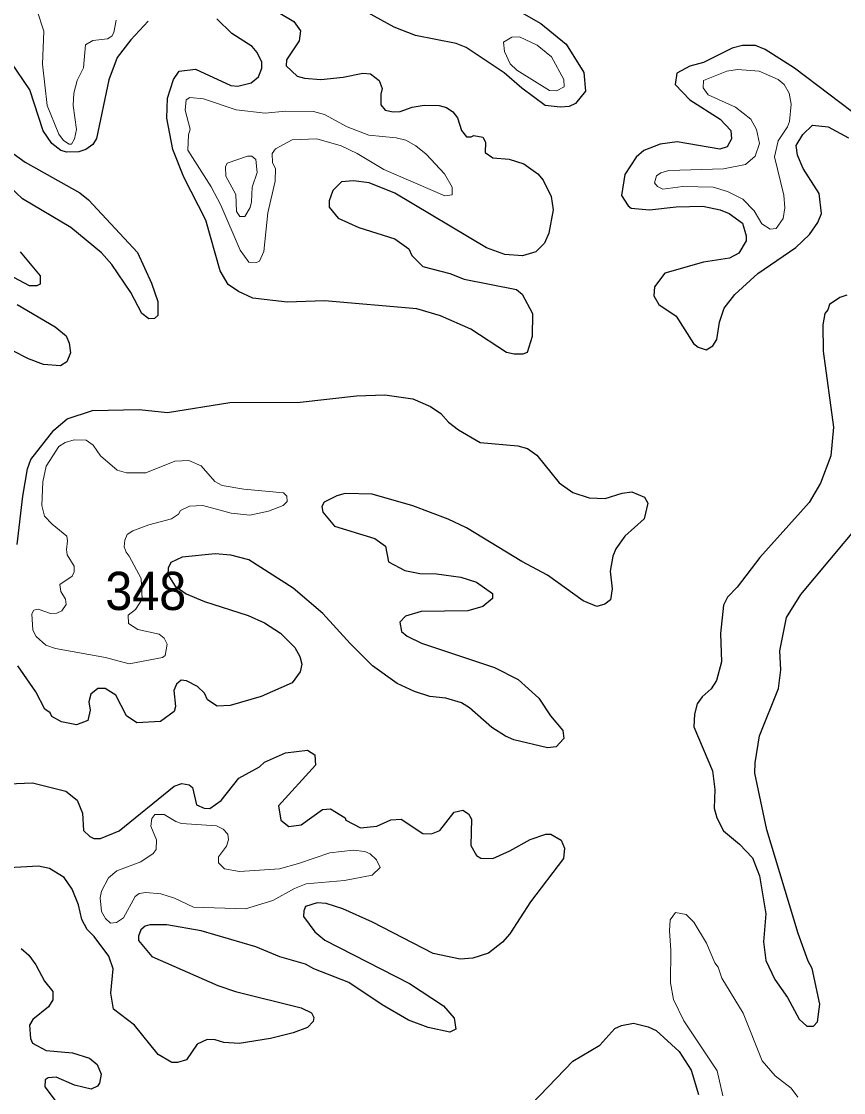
# Model space of a CAD drawing. Extents: x 763.2 to 816.8, y 7896.5 to 7952.7.
# Drawn here: x 792.742 to 796.187, y 7902.563 to 7907.052 of the extents above; entities that cross this region are included whole.
import ezdxf

# ---------------------------------------------------------------- set-up
doc = ezdxf.new("R2010")
doc.units = 0
doc.header["$LTSCALE"] = 0.064
doc.layers.add('1', color=7, linetype='Continuous', lineweight=25)
doc.layers.add('2', color=7, linetype='Continuous', lineweight=13)
doc.layers.add('21', color=7, linetype='Continuous')

msp = doc.modelspace()

# ---------------------------------------------------------------- linework, layer by layer
at = {"layer": '1'}
for points in [[(793.2725, 7907.0534), (793.1999, 7906.9755), (793.1435, 7906.9002), (793.1086, 7906.8075), (793.0573, 7906.5611), (793.0411, 7906.5365), (793.0123, 7906.5154), (792.982, 7906.5053), (792.9328, 7906.5036), (792.9079, 7906.5117), (792.8695, 7906.5404), (792.8328, 7906.5933), (792.7779, 7906.7648), (792.6982, 7906.8825), (792.6521, 7906.9679), (792.5806, 7907.1829)], [(794.6813, 7907.1806), (794.9187, 7907.0438), (795.0248, 7906.9571), (795.0979, 7906.8387), (795.1052, 7906.7591), (795.0636, 7906.7082), (795.0363, 7906.6959), (794.9986, 7906.6926), (794.9359, 7906.7004), (794.8388, 7906.7719), (794.764, 7906.8367), (794.6057, 7906.9422), (794.5636, 7906.9593), (794.3932, 7906.9936), (794.3038, 7907.0274), (794.0806, 7907.1527)], [(793.7213, 7907.1501), (793.8835, 7907.0511), (793.9114, 7907.0124)], [(793.9286, 7906.8142), (793.996, 7906.8093), (794.0908, 7906.818), (794.1724, 7906.8351), (794.2045, 7906.832), (794.2413, 7906.8044), (794.2537, 7906.7703), (794.2475, 7906.7476), (794.2476, 7906.7032), (794.2662, 7906.6802), (794.3, 7906.6729), (794.3289, 7906.6744), (794.3788, 7906.6926), (794.429, 7906.7007), (794.4924, 7906.6991), (794.5228, 7906.691), (794.5489, 7906.6735), (794.5685, 7906.6479), (794.5859, 7906.5945), (794.607, 7906.5682), (794.6269, 7906.5678), (794.6371, 7906.5739), (794.675, 7906.5668), (794.6862, 7906.5455), (794.6845, 7906.5027), (794.7177, 7906.4808), (794.7849, 7906.4752), (794.8474, 7906.4549), (794.9058, 7906.4135), (794.9278, 7906.3868), (794.9621, 7906.3186), (794.9704, 7906.2619), (794.9517, 7906.1654), (794.9342, 7906.1231), (794.8975, 7906.0861), (794.8408, 7906.0696), (794.767, 7906.075), (794.6906, 7906.1029), (794.3066, 7906.3326), (794.1989, 7906.3751), (794.1332, 7906.3835), (794.0832, 7906.38), (794.047, 7906.3441), (794.0308, 7906.2996), (794.0312, 7906.2743), (794.0686, 7906.2279), (794.156, 7906.189), (794.3072, 7906.1415), (794.3653, 7906.0994), (794.3778, 7906.0711), (794.4241, 7906.0252), (794.5367, 7905.9956), (794.5966, 7905.9726), (794.8159, 7905.9282), (794.8395, 7905.9095), (794.8831, 7905.8275), (794.8816, 7905.7311), (794.8607, 7905.6644), (794.8429, 7905.6572), (794.807, 7905.6572), (794.774, 7905.6652), (794.6254, 7905.7622), (794.4972, 7905.8181), (794.3986, 7905.8476), (794.0116, 7905.8805), (793.8556, 7905.8758), (793.7112, 7905.8918), (793.6515, 7905.9197), (793.6089, 7905.9494), (793.5752, 7906.0063), (793.5141, 7906.2199), (793.4229, 7906.3994), (793.3765, 7906.5151), (793.3518, 7906.6473), (793.3545, 7906.7307), (793.3791, 7906.8092), (793.4027, 7906.844), (793.4718, 7906.8518), (793.6197, 7906.7831), (793.6492, 7906.7814), (793.7049, 7906.7945), (793.735, 7906.8196), (793.7492, 7906.856), (793.7494, 7906.8807), (793.73, 7906.9219), (793.7094, 7906.9476), (793.6232, 7907.0009), (793.561, 7907.0635)], [(793.9114, 7907.0124), (793.9056, 7906.971), (793.8525, 7906.8912), (793.851, 7906.8657), (793.8969, 7906.823), (793.9286, 7906.8142)], [(796.2684, 7906.638), (795.9812, 7906.8568), (795.858, 7906.9341), (795.8179, 7906.9505), (795.7626, 7906.9506), (795.7194, 7906.9403), (795.5997, 7906.8805), (795.5426, 7906.865), (795.488, 7906.8353), (795.4804, 7906.7881), (795.543, 7906.723), (795.669, 7906.6431), (795.7143, 7906.5943), (795.7166, 7906.5596), (795.6986, 7906.5259), (795.6677, 7906.517), (795.4892, 7906.5477), (795.4176, 7906.5379), (795.3502, 7906.5107), (795.317, 7906.4832), (795.2697, 7906.4112), (795.2567, 7906.3219), (795.2842, 7906.2793), (795.2968, 7906.2701), (795.3741, 7906.262), (795.4849, 7906.2749), (795.5968, 7906.278), (795.67, 7906.2621), (795.7071, 7906.2467), (795.7629, 7906.207), (795.7789, 7906.1542), (795.7791, 7906.132), (795.7475, 7906.0814), (795.7093, 7906.0598), (795.5999, 7906.043), (795.4374, 7905.9967), (795.3946, 7905.9405), (795.3914, 7905.9028), (795.4132, 7905.8663), (795.4849, 7905.8164), (795.5578, 7905.7027), (795.5771, 7905.6869), (795.6114, 7905.6756), (795.6382, 7905.6924), (795.6556, 7905.7196), (795.6674, 7905.7919), (795.6863, 7905.8503), (795.7311, 7905.908), (795.8279, 7905.9952), (795.9868, 7906.1047), (796.0432, 7906.1595), (796.0784, 7906.2101), (796.0946, 7906.2473), (796.0839, 7906.3315), (796.0178, 7906.4355), (795.9931, 7906.4914), (795.9883, 7906.5327), (796.0153, 7906.5776), (796.0569, 7906.6168), (796.1217, 7906.61), (796.2065, 7906.5645)], [(792.6577, 7906.5354), (792.7579, 7906.4623), (792.9868, 7906.3331), (793.0227, 7906.3049), (793.2278, 7906.0842), (793.2878, 7905.9555), (793.3136, 7905.878), (793.3136, 7905.82), (793.2991, 7905.8071), (793.2753, 7905.8052), (793.2465, 7905.8287), (793.2009, 7905.9163), (793.1205, 7906.0328), (793.0783, 7906.0817), (792.9492, 7906.1889), (792.746, 7906.3092), (792.6675, 7906.3841)], [(792.7366, 7906.0867), (792.8204, 7905.9863), (792.8205, 7905.9515), (792.8073, 7905.9437), (792.7766, 7905.9438), (792.604, 7906.0351)], [(796.2002, 7905.9054), (796.1704, 7905.8953), (796.1281, 7905.8658), (796.121, 7905.8438), (796.1082, 7905.8286), (796.0992, 7905.7802), (796.1013, 7905.6703), (796.1438, 7905.3522), (796.1335, 7905.2314), (796.0905, 7905.1165), (796.042, 7905.036), (795.8361, 7904.8052), (795.7404, 7904.6806), (795.7009, 7904.6396), (795.684, 7904.6053), (795.6707, 7904.4878), (795.6754, 7904.368), (795.6541, 7904.2899), (795.6313, 7904.2553), (795.5946, 7904.2218), (795.5726, 7904.1917), (795.5622, 7904.1484), (795.5591, 7904.0955), (795.6376, 7903.9118), (795.6475, 7903.8337), (795.6444, 7903.7548), (795.656, 7903.7148), (795.684, 7903.6604), (795.7512, 7903.6045), (795.8049, 7903.5474), (795.8348, 7903.4722), (795.8611, 7903.3129), (795.8515, 7903.1953), (795.8613, 7903.1165), (795.8979, 7903.0369), (795.9517, 7902.9619), (796.0007, 7902.8707), (796.0323, 7902.8423), (796.06, 7902.8423), (796.0779, 7902.8601), (796.0876, 7902.9345), (796.0554, 7903.0839), (796.0385, 7903.1139), (795.9966, 7903.2297), (795.8648, 7903.6646), (795.8153, 7903.9019), (795.8156, 7903.9446), (795.8346, 7904.058), (795.9136, 7904.2562), (795.9236, 7904.3351), (795.9189, 7904.4147), (795.9479, 7904.5546), (796.0072, 7904.6506), (796.2502, 7904.9417)], [(792.7249, 7905.8662), (792.8834, 7905.7721), (792.9296, 7905.7352), (792.9424, 7905.7031), (792.9473, 7905.6638), (792.9324, 7905.6261), (792.9053, 7905.6084), (792.8348, 7905.6147), (792.7723, 7905.6387), (792.6386, 7905.7046)], [(792.724, 7904.8601), (792.7475, 7905.0621), (792.7682, 7905.1765), (792.7813, 7905.216), (792.8779, 7905.3393), (792.9335, 7905.3861), (793.0397, 7905.4222), (793.2359, 7905.4253), (793.3542, 7905.4139), (793.6155, 7905.4552), (793.9097, 7905.4567), (794.1455, 7905.4829), (794.2647, 7905.4877), (794.3815, 7905.4699), (794.456, 7905.4379), (794.499, 7905.4084), (794.5318, 7905.3729), (794.5738, 7905.3404), (794.6642, 7905.2878), (794.8219, 7905.2742), (794.862, 7905.2626), (794.902, 7905.2342), (794.9953, 7905.1182), (795.0529, 7905.0779), (795.121, 7905.0558), (795.1871, 7905.0523), (795.2591, 7905.0751), (795.2992, 7905.0801), (795.3529, 7905.0587), (795.3662, 7905.0335), (795.3512, 7904.9682), (795.2697, 7904.8945), (795.2319, 7904.842), (795.2194, 7904.8107), (795.209, 7904.7481), (795.2169, 7904.6743), (795.2108, 7904.6279), (795.1867, 7904.61), (795.1527, 7904.6006), (795.0955, 7904.6244), (794.9466, 7904.7314), (794.8381, 7904.789), (794.6064, 7904.9304), (794.5302, 7904.9661), (794.3822, 7905.0227), (794.2111, 7905.0714), (794.0988, 7905.0735), (794.0634, 7905.0638), (794.0099, 7905.0378), (794.0001, 7905.0188), (794.0048, 7904.9949), (794.0537, 7904.9368), (794.2228, 7904.8853), (794.2669, 7904.8526), (794.2806, 7904.7879), (794.3482, 7904.7507), (794.4116, 7904.7381), (794.4816, 7904.7367), (794.5834, 7904.7234), (794.6491, 7904.7019), (794.7151, 7904.6548), (794.7157, 7904.634), (794.6747, 7904.6006), (794.6118, 7904.5824), (794.4168, 7904.5792), (794.3509, 7904.5598), (794.3282, 7904.534), (794.3345, 7904.496), (794.3582, 7904.4753)], [(794.9586, 7904.1426), (795.0105, 7904.0809), (795.0145, 7904.0468), (794.9829, 7904.012), (794.9458, 7904.008), (794.8055, 7904.0419), (794.7708, 7904.0563), (794.7124, 7904.0932), (794.6198, 7904.1751), (794.586, 7904.196), (794.5209, 7904.2156), (794.4538, 7904.2227), (794.3889, 7904.2438), (794.3158, 7904.2771), (794.2132, 7904.3519), (794.1189, 7904.4448), (794.0053, 7904.5715), (793.8803, 7904.6765), (793.6943, 7904.7955), (793.6189, 7904.8157), (793.5532, 7904.8206), (793.416, 7904.8074), (793.3684, 7904.7842), (793.3568, 7904.7614), (793.3553, 7904.7337), (793.386, 7904.6861), (793.4324, 7904.6531), (793.5096, 7904.6207), (793.6927, 7904.5622), (793.761, 7904.5314), (793.8281, 7904.4891), (793.8875, 7904.4278), (793.909, 7904.3911), (793.9169, 7904.3588), (793.9104, 7904.326), (793.8758, 7904.2801), (793.7471, 7904.2238), (793.6171, 7904.1849), (793.5629, 7904.1831), (793.5218, 7904.209), (793.5094, 7904.2369), (793.4794, 7904.2653), (793.4337, 7904.289), (793.4117, 7904.2912), (793.3914, 7904.2749), (793.3801, 7904.2478), (793.3877, 7904.1814), (793.382, 7904.1607), (793.3249, 7904.1177), (793.2256, 7904.1129), (793.1827, 7904.142), (793.1377, 7904.229), (793.0937, 7904.2567), (793.0617, 7904.2568), (793.0326, 7904.2323), (793.025, 7904.2012), (793.0308, 7904.1653), (793.0198, 7904.1228), (792.9725, 7904.1044), (792.9105, 7904.1171), (792.87, 7904.1393), (792.8622, 7904.1542), (792.8403, 7904.1706), (792.8029, 7904.2433), (792.7271, 7904.3521)], [(794.3582, 7904.4753), (794.4185, 7904.446), (794.724, 7904.344), (794.8232, 7904.2942), (794.9101, 7904.2155), (794.9586, 7904.1426)], [(793.4138, 7903.8592), (793.4452, 7903.8524), (793.4585, 7903.8417), (793.4751, 7903.7695), (793.5079, 7903.7558), (793.5319, 7903.754), (793.5788, 7903.7871), (793.6531, 7903.8812), (793.7389, 7903.928), (793.76, 7903.9482), (793.849, 7903.987), (793.9411, 7903.9987), (793.9713, 7903.9783), (793.974, 7903.936), (793.8188, 7903.7645), (793.8287, 7903.7049), (793.8628, 7903.6782), (793.9143, 7903.6856), (794.0037, 7903.7502), (794.0374, 7903.7524), (794.0981, 7903.7153), (794.1008, 7903.7054), (794.1621, 7903.6721), (794.2316, 7903.6804), (794.2903, 7903.7063), (794.3333, 7903.7096), (794.4243, 7903.6494), (794.4604, 7903.6473), (794.4951, 7903.6616), (794.5551, 7903.7389), (794.5915, 7903.7474), (794.6154, 7903.7309), (794.6271, 7903.709), (794.6245, 7903.5984), (794.6492, 7903.5567), (794.6668, 7903.5456), (794.7171, 7903.5442), (794.7889, 7903.576), (794.8736, 7903.6242), (794.9392, 7903.6456), (794.9595, 7903.6464), (795.0034, 7903.6217), (795.018, 7903.5879), (795.0135, 7903.5439), (794.8748, 7903.3623), (794.7886, 7903.2287), (794.7579, 7903.1932), (794.6983, 7903.1481), (794.6336, 7903.1266), (794.5801, 7903.123), (794.4678, 7903.146), (794.2136, 7903.2771), (794.089, 7903.3335), (794.0191, 7903.3557), (793.9805, 7903.3578), (793.9329, 7903.3433), (793.9249, 7903.3243), (793.9244, 7903.3011), (793.971, 7903.237), (794.0138, 7903.2023), (794.3684, 7903.0198), (794.5109, 7902.9268), (794.5553, 7902.8758), (794.5624, 7902.829), (794.5366, 7902.8159), (794.4459, 7902.8359), (794.3643, 7902.8673), (794.2534, 7902.9312), (794.1136, 7903.0246), (793.9678, 7903.0823), (793.9327, 7903.1018), (793.8242, 7903.1326), (793.7248, 7903.1739), (793.4954, 7903.2411), (793.3518, 7903.2658), (793.2795, 7903.266), (793.2608, 7903.2605), (793.2428, 7903.2447), (793.2321, 7903.219), (793.232, 7903.2003), (793.2892, 7903.1339), (793.5655, 7903.0117), (793.6394, 7902.9866), (793.9138, 7902.9185), (793.9576, 7902.8977), (793.9676, 7902.8773), (793.9647, 7902.861), (793.9401, 7902.8364), (793.881, 7902.8135), (793.7856, 7902.7897), (793.6542, 7902.7697), (793.5898, 7902.7726), (793.5539, 7902.7843), (793.5204, 7902.7857), (793.4789, 7902.7665)], [(792.6187, 7903.8544), (792.7881, 7903.8608), (792.9278, 7903.8268), (792.9761, 7903.7887), (792.9982, 7903.7343), (793.0021, 7903.6622), (793.0281, 7903.6359)], [(793.0281, 7903.6359), (793.0454, 7903.6279), (793.0734, 7903.628), (793.151, 7903.6597), (793.3826, 7903.8472), (793.4138, 7903.8592)], [(793.2166, 7902.8455), (793.1275, 7902.9134), (793.1168, 7902.9799), (793.1266, 7903.0819), (793.1082, 7903.1343), (793.0465, 7903.2177), (793.0173, 7903.2462), (792.9948, 7903.2885), (792.9816, 7903.3504), (792.9551, 7903.4161), (792.9209, 7903.4644), (792.8597, 7903.503), (792.8137, 7903.5124), (792.54, 7903.4961)], [(792.7405, 7903.1666), (792.7726, 7903.1398), (792.8031, 7903.0993), (792.8389, 7903.0305), (792.8733, 7902.9864), (792.8733, 7902.9521), (792.8561, 7902.922), (792.7901, 7902.87), (792.7755, 7902.8457), (792.7796, 7902.7895), (792.7879, 7902.7703), (792.8456, 7902.7397), (792.9555, 7902.7297), (793.028, 7902.7071), (793.0599, 7902.6804), (793.0759, 7902.6409), (793.0699, 7902.6026), (793.0607, 7902.5906), (793.0338, 7902.5776), (792.9649, 7902.594), (792.8872, 7902.6281), (792.8546, 7902.625), (792.8418, 7902.6174), (792.8408, 7902.5872), (792.9044, 7902.5016)], [(794.8796, 7902.5144), (795.0528, 7902.6955), (795.1648, 7902.7621), (795.2277, 7902.8323), (795.2559, 7902.8449), (795.3068, 7902.8549), (795.368, 7902.8389), (795.4017, 7902.8233), (795.4981, 7902.7351), (795.548, 7902.6579), (795.5784, 7902.5551)], [(793.4789, 7902.7665), (793.4335, 7902.7008), (793.3955, 7902.6891), (793.3727, 7902.6899), (793.3146, 7902.7234), (793.2166, 7902.8455)]]:
    msp.add_lwpolyline(points, dxfattribs=at)
at = {"layer": '2'}
for points in [[(792.8069, 7907.1008), (792.8356, 7907.0113), (792.8309, 7906.8733), (792.8505, 7906.6998), (792.8989, 7906.5801), (792.9184, 7906.5524), (792.9427, 7906.5379), (792.9513, 7906.5383), (792.9651, 7906.5598), (792.9735, 7906.5995), (792.9591, 7906.6991), (792.9623, 7906.7517), (792.9755, 7906.8042), (793.0017, 7906.8576), (793.0112, 7906.954), (793.042, 7906.9718), (793.1023, 7906.9784), (793.1203, 7906.9905), (793.1295, 7907.0054), (793.1397, 7907.0573)], [(795.9946, 7902.5439), (795.9669, 7902.5816), (795.9005, 7902.6333), (795.8459, 7902.6957), (795.7661, 7902.8955), (795.6768, 7903.0421), (795.6611, 7903.0887), (795.6476, 7903.1073), (795.6128, 7903.1894), (795.5592, 7903.2768), (795.5274, 7903.3096), (795.4818, 7903.3183), (795.4606, 7903.2873), (795.4571, 7903.2413), (795.4635, 7903.1598), (795.462, 7903.0229), (795.4741, 7902.9529), (795.5179, 7902.8634), (795.6567, 7902.6543), (795.6805, 7902.5503)]]:
    msp.add_lwpolyline(points, dxfattribs=at)
for points in [[(794.7666, 7906.9266), (794.7621, 7906.9651), (794.7971, 7906.9866), (794.8292, 7906.9881), (794.9029, 7906.953), (794.9628, 7906.9038), (795.0144, 7906.8091), (795.0162, 7906.7781), (794.9837, 7906.7617), (794.9551, 7906.7632), (794.8174, 7906.8472), (794.7898, 7906.874)], [(795.8977, 7906.4848), (795.9127, 7906.5517), (795.9514, 7906.6103), (795.9597, 7906.6327), (795.9665, 7906.7054), (795.9584, 7906.7511), (795.9373, 7906.7872), (795.9122, 7906.809), (795.8335, 7906.8439), (795.7423, 7906.8502), (795.6977, 7906.8439), (795.6003, 7906.8038), (795.5983, 7906.7736), (795.6195, 7906.7442), (795.7331, 7906.6925), (795.7984, 7906.6431), (795.8222, 7906.5991), (795.835, 7906.5407), (795.8164, 7906.4868), (795.775, 7906.4525), (795.6838, 7906.4345), (795.4538, 7906.4278), (795.4215, 7906.418), (795.4033, 7906.4049), (795.3947, 7906.376), (795.4073, 7906.3609), (795.4288, 7906.3492), (795.5136, 7906.3606), (795.6397, 7906.3575), (795.7002, 7906.3391), (795.7639, 7906.3068), (795.8122, 7906.2578), (795.8438, 7906.204), (795.8785, 7906.1816), (795.9042, 7906.1836), (795.9337, 7906.2266), (795.9401, 7906.2711), (795.9369, 7906.3234)], [(793.7749, 7906.2493), (793.8053, 7906.3828), (793.807, 7906.4351), (793.794, 7906.4599), (793.7926, 7906.4985), (793.806, 7906.5184), (793.8761, 7906.5559), (793.9797, 7906.5594), (794.0814, 7906.5308), (794.1488, 7906.4985), (794.2603, 7906.4313), (794.5164, 7906.3214), (794.5461, 7906.325), (794.5465, 7906.3576), (794.5146, 7906.4135), (794.438, 7906.4953), (794.3947, 7906.5314), (794.3526, 7906.5544), (794.3125, 7906.5643), (794.1981, 7906.5759), (794.1075, 7906.6097), (794.0115, 7906.6626), (793.9663, 7906.6741), (793.849, 7906.6759), (793.7634, 7906.668), (793.6421, 7906.6813), (793.5046, 7906.727), (793.4472, 7906.7334), (793.4327, 7906.7235), (793.4276, 7906.6801), (793.4487, 7906.6), (793.4418, 7906.5769), (793.439, 7906.5126), (793.5374, 7906.3588), (793.5782, 7906.2823), (793.6581, 7906.094), (793.6955, 7906.0437), (793.7271, 7906.0418), (793.7399, 7906.0476), (793.7577, 7906.0874)], [(793.7084, 7906.3574), (793.7298, 7906.4195), (793.7246, 7906.4737), (793.7076, 7906.4868), (793.6894, 7906.487), (793.6041, 7906.4582), (793.5967, 7906.4426), (793.5982, 7906.4029), (793.64, 7906.3268), (793.6429, 7906.2549), (793.6572, 7906.2346), (793.6775, 7906.2346), (793.7003, 7906.2725), (793.7066, 7906.2956)], [(792.9034, 7904.6922), (792.9552, 7904.7268), (792.9638, 7904.7458), (792.9637, 7904.7696), (792.934, 7904.8172), (792.931, 7904.8393), (792.9346, 7904.8753), (792.9324, 7904.8944), (792.8704, 7904.945), (792.8393, 7904.9792), (792.8276, 7905.0235), (792.8312, 7905.1228), (792.8463, 7905.1885), (792.8988, 7905.2712), (792.9253, 7905.2875), (792.9638, 7905.2989), (793.0138, 7905.2974), (793.0425, 7905.2757), (793.0733, 7905.2323), (793.1432, 7905.1709), (793.1825, 7905.1609), (793.264, 7905.1608), (793.3844, 7905.2089), (793.4429, 7905.2115), (793.4954, 7905.1891), (793.5528, 7905.1241), (793.5828, 7905.1067), (793.6737, 7905.0917), (793.8397, 7905.0768), (793.8541, 7905.0624), (793.8557, 7905.0404), (793.8387, 7905.0231), (793.7774, 7904.9998), (793.6992, 7904.9835), (793.6203, 7904.9914), (793.502, 7905.0242), (793.4457, 7905.0214), (793.4089, 7905.0027), (793.3997, 7904.9872), (793.3704, 7904.9674), (793.2754, 7904.943), (793.2095, 7904.9178), (793.1858, 7904.902), (793.1757, 7904.8789), (793.173, 7904.8507), (793.1811, 7904.8285), (793.193, 7904.8112), (793.2444, 7904.7174), (793.2476, 7904.6307), (793.2196, 7904.587), (793.1896, 7904.5642), (793.1906, 7904.5295), (793.2302, 7904.5043), (793.3197, 7904.4838), (793.3406, 7904.468), (793.3531, 7904.4418), (793.3437, 7904.3952), (793.3329, 7904.3868), (793.193, 7904.3605), (793.0944, 7904.3869), (792.8856, 7904.4243), (792.8439, 7904.4383), (792.8044, 7904.4748), (792.7902, 7904.5004), (792.7853, 7904.5701), (792.7936, 7904.5854), (792.8117, 7904.5889), (792.8644, 7904.5709), (792.891, 7904.5724), (792.9108, 7904.5823), (792.9295, 7904.6091), (792.9274, 7904.6306), (792.9076, 7904.6629)], [(793.6565, 7903.4895), (793.8232, 7903.5015), (793.9036, 7903.5228), (794.0338, 7903.5683), (794.1324, 7903.5798), (794.1815, 7903.5731), (794.2026, 7903.5634), (794.2291, 7903.5385), (794.2451, 7903.5062), (794.2114, 7903.4749), (794.0953, 7903.452), (793.9352, 7903.4385), (793.886, 7903.4187), (793.7958, 7903.3689), (793.6815, 7903.3334), (793.4627, 7903.3399), (793.383, 7903.3776), (793.3261, 7903.3967), (793.2633, 7903.4022), (793.2359, 7903.3982), (793.2184, 7903.3853), (793.1699, 7903.2951), (793.1404, 7903.2763), (793.1158, 7903.2733), (793.0943, 7903.2934), (793.0772, 7903.3215), (793.0723, 7903.3795), (793.0777, 7903.4075), (793.1069, 7903.4629), (793.1419, 7903.4919), (793.2426, 7903.5297), (793.2935, 7903.5649), (793.3072, 7903.5822), (793.3077, 7903.6222), (793.2845, 7903.6798), (793.2879, 7903.7119), (793.3015, 7903.7292), (793.3402, 7903.7292), (793.3891, 7903.6993), (793.4133, 7903.6914), (793.5601, 7903.6805), (793.5873, 7903.6665), (793.6069, 7903.6462), (793.6097, 7903.6221), (793.6014, 7903.5953), (793.5675, 7903.5508), (793.5685, 7903.5267), (793.5934, 7903.5003)]]:
    msp.add_lwpolyline(points, close=True, dxfattribs=at)

# ---------------------------------------------------------------- texts
at = {"layer": '21', "width": 0.95}
msp.add_text('348', height=0.16, dxfattribs=at).set_placement((793.0936, 7904.5856))

doc.saveas('drawing.dxf')
